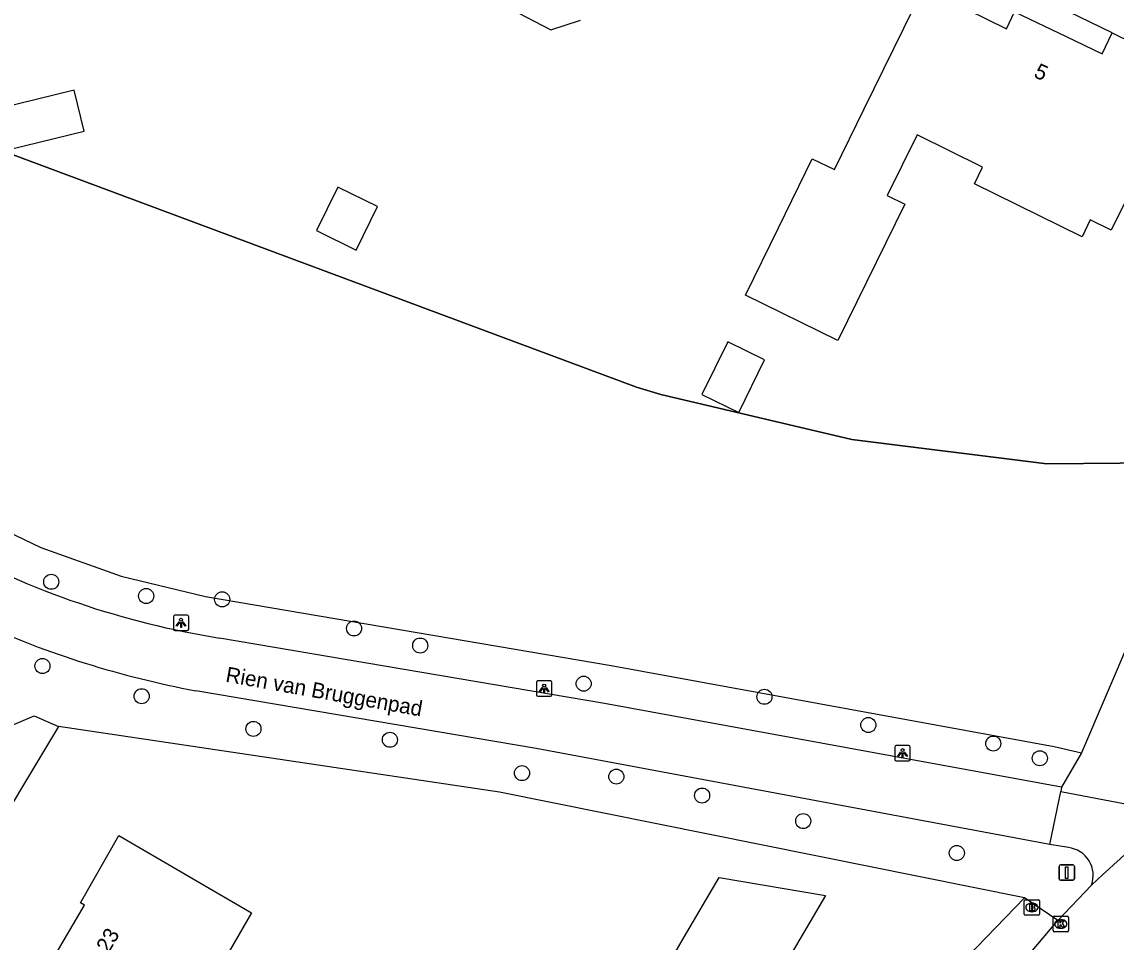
# Model space of a CAD drawing. Extents: x 157321 to 158827, y 386650 to 388532.
# Drawn here: x 158396.4 to 158467.5, y 387211 to 387270.9 of the extents above; entities that cross this region are included whole.
import ezdxf

# ---------------------------------------------------------------- set-up
doc = ezdxf.new("R2010")
doc.units = 0
for name, color, linetype in [('IMGEO_Afsluitpaal', 7, 'Continuous'), ('IMGEO_Berm_groen', 7, 'Continuous'), ('IMGEO_Boom', 7, 'Continuous'), ('IMGEO_Brandkraan', 7, 'Continuous'), ('IMGEO_Fietspad_gesloten', 7, 'Continuous'), ('IMGEO_Fietspad_open', 7, 'Continuous'), ('IMGEO_Hek', 7, 'Continuous'), ('IMGEO_Kolk', 7, 'Continuous'), ('IMGEO_Lichtpunt', 7, 'Continuous'), ('IMGEO_Loofbos', 7, 'Continuous'), ('IMGEO_Openbare_ruimte_label', 7, 'Continuous'), ('IMGEO_Pand', 7, 'Continuous'), ('IMGEO_Pand_nummerreeks', 7, 'Continuous'), ('IMGEO_Pand_overbouw', 7, 'Continuous'), ('IMGEO_Rijbaan_lokaal_gesloten', 7, 'Continuous')]:
    doc.layers.add(name, color=color, linetype=linetype)

msp = doc.modelspace()

# ---------------------------------------------------------------- linework, layer by layer
at = {"layer": 'IMGEO_Afsluitpaal'}
for p, q in [((158463.781, 387215.168), (158463.781, 387215.968)), ((158463.781, 387215.968), (158463.781, 387215.168)), ((158463.881, 387216.068), (158464.671, 387216.068)), ((158464.671, 387216.068), (158463.881, 387216.068)), ((158464.771, 387215.968), (158464.771, 387215.168)), ((158464.771, 387215.168), (158464.771, 387215.968)), ((158464.671, 387215.068), (158463.881, 387215.068)), ((158463.881, 387215.068), (158464.671, 387215.068))]:
    msp.add_line(p, q, dxfattribs=at)
msp.add_lwpolyline([(158464.201, 387215.943), (158464.351, 387215.943), (158464.351, 387215.193), (158464.201, 387215.193), (158464.201, 387215.943)], dxfattribs=at)
for centre, start, end in [((158463.881, 387215.968), 90, 180), ((158463.881, 387215.968), 90, 180), ((158464.671, 387215.968), 0, 90), ((158464.671, 387215.968), 360, 90), ((158463.881, 387215.168), 180, 270), ((158463.881, 387215.168), 180, 270), ((158464.671, 387215.168), 270, 0), ((158464.671, 387215.168), 270, 0)]:
    msp.add_arc(centre, 0.1, start, end, dxfattribs=at)
at = {"layer": 'IMGEO_Berm_groen'}
for points in [[(158331.247, 387274.949), (158336.402, 387271.692), (158367.111, 387252.243), (158373.733, 387248.811), (158381.147, 387245.653), (158388.647, 387241.639), (158392.614, 387239.076), (158397.593, 387236.692), (158402.82, 387234.832), (158408.308, 387233.505), (158434.661, 387229.03), (158463.465, 387223.755), (158465.241, 387223.343)], [(158393.222, 387224.08), (158397.168, 387225.754), (158398.75, 387225.065)], [(158398.75, 387225.065), (158393.511, 387216.352)], [(158461.527, 387213.927), (158427.418, 387220.789), (158398.75, 387225.065)], [(158465.241, 387223.343), (158463.924, 387221.129)], [(158454.067, 387206.217), (158461.527, 387213.927)], [(158463.694, 387212.46), (158461.527, 387213.927)]]:
    msp.add_lwpolyline(points, dxfattribs=at)
at = {"layer": 'IMGEO_Boom'}
for centre in [(158398.273, 387234.472), (158404.445, 387233.545), (158409.383, 387233.329), (158417.955, 387231.437), (158422.254, 387230.325), (158397.705, 387228.995), (158432.878, 387227.848), (158404.15, 387227.031), (158444.625, 387226.994), (158451.38, 387225.159), (158411.416, 387224.907), (158420.286, 387224.201), (158459.498, 387223.954), (158462.524, 387222.998), (158428.869, 387222.034), (158435, 387221.805), (158440.575, 387220.573), (158447.145, 387218.916), (158457.128, 387216.84)]:
    msp.add_circle(centre, 0.489, dxfattribs=at)
at = {"layer": 'IMGEO_Brandkraan'}
for p, q in [((158461.507, 387212.875), (158461.507, 387213.727)), ((158461.582, 387213.801), (158462.434, 387213.801)), ((158461.995, 387213.581), (158462.02, 387213.581)), ((158462.508, 387213.727), (158462.508, 387212.875)), ((158462.434, 387212.801), (158461.582, 387212.801)), ((158462.018, 387213.021), (158461.993, 387213.021))]:
    msp.add_line(p, q, dxfattribs=at)
for points in [[(158461.507, 387212.875), (158461.507, 387213.727)], [(158461.582, 387213.801), (158462.434, 387213.801)], [(158461.855, 387213.501), (158461.855, 387213.101), (158462.068, 387213.101)], [(158462.086, 387213.501), (158461.855, 387213.501)], [(158462.508, 387213.727), (158462.508, 387212.875)], [(158462.434, 387212.801), (158461.582, 387212.801)], [(158462.034, 387213.42), (158461.98, 387213.42), (158461.98, 387213.344)], [(158461.98, 387213.344), (158462.033, 387213.344)], [(158462.042, 387213.268), (158461.98, 387213.268), (158461.98, 387213.187)], [(158461.98, 387213.187), (158462.042, 387213.187)]]:
    msp.add_lwpolyline(points, dxfattribs=at)
for centre, radius, start, end in [((158461.584, 387213.725), 0.0765, 91.55205, 178.44795), ((158461.584, 387213.725), 0.0765, 91.55205, 178.44795), ((158462.09, 387213.356), 0.145, 59.4692, 91.53667), ((158462.115, 387213.403), 0.0922, 285.51372, 58.15012), ((158462.432, 387213.725), 0.0765, 1.55205, 88.44795), ((158462.432, 387213.725), 0.0765, 1.55205, 88.44795), ((158461.584, 387212.877), 0.0765, 181.55205, 268.44795), ((158461.584, 387212.877), 0.0765, 181.55205, 268.44795), ((158462.035, 387213.382), 0.0379, 267.82845, 90.93552), ((158462.043, 387213.227), 0.0404, 269.87594, 90.50774), ((158462.074, 387213.352), 0.251, 268.66757, 293.53466), ((158462.12, 387213.211), 0.105, 301.31148, 78.98903), ((158462.432, 387212.877), 0.0765, 271.55205, 358.44795), ((158462.432, 387212.877), 0.0765, 271.55205, 358.44795)]:
    msp.add_arc(centre, radius, start, end, dxfattribs=at)
for centre, major_axis, ratio, start_param, end_param in [((158461.994, 387213.301), (-0.387, 0.002), 0.722429, 4.712389, 7.853982), ((158462.019, 387213.301), (-0.39, 0.002), 0.717154, 1.570796, 4.712389)]:
    msp.add_ellipse(centre, major_axis=major_axis, ratio=ratio, start_param=start_param, end_param=end_param, dxfattribs=at)
at = {"layer": 'IMGEO_Fietspad_gesloten'}
for points in [[(158463.924, 387221.129), (158434.227, 387226.568), (158409.209, 387230.816)], [(158463.182, 387217.387), (158429.792, 387223.643), (158407.676, 387227.388)], [(158463.182, 387217.387), (158463.887, 387220.83)], [(158463.924, 387221.129), (158463.887, 387220.83)]]:
    msp.add_lwpolyline(points, dxfattribs=at)
for centre, radius, start, end in [((158417.95, 387285.63), 55.507, 241.41322, 260.9392), ((158419.043, 387288.275), 61.939, 245.71484, 259.42501)]:
    msp.add_arc(centre, radius, start, end, dxfattribs=at)
at = {"layer": 'IMGEO_Fietspad_open'}
for points in [[(158463.887, 387220.83), (158470.362, 387219.599)], [(158464.379, 387217.191), (158463.182, 387217.387)]]:
    msp.add_lwpolyline(points, dxfattribs=at)
msp.add_arc((158464.176, 387215.387), 1.816, 339.73814, 83.57142, dxfattribs=at)
at = {"layer": 'IMGEO_Hek'}
for points in [[(158428.581, 387250), (158347.312, 387280.312)], [(158436.318, 387247.114), (158428.581, 387250)], [(158462.969, 387242.129), (158450.315, 387243.729), (158437.898, 387246.643), (158436.318, 387247.114)], [(158470.128, 387242.203), (158462.969, 387242.129)], [(158427.418, 387220.789), (158398.75, 387225.065)]]:
    msp.add_lwpolyline(points, dxfattribs=at)
at = {"layer": 'IMGEO_Kolk'}
for p, q in [((158463.461, 387212.724), (158464.313, 387212.724)), ((158463.386, 387211.798), (158463.386, 387212.65)), ((158463.874, 387212.504), (158463.899, 387212.504)), ((158464.387, 387212.65), (158464.387, 387211.798)), ((158464.313, 387211.724), (158463.461, 387211.724)), ((158463.897, 387211.944), (158463.872, 387211.944))]:
    msp.add_line(p, q, dxfattribs=at)
for points in [[(158463.461, 387212.724), (158464.313, 387212.724)], [(158463.386, 387211.798), (158463.386, 387212.65)], [(158463.707, 387212.424), (158463.83, 387212.424), (158463.83, 387212.273), (158463.96, 387212.424), (158464.124, 387212.424), (158463.978, 387212.273), (158464.131, 387212.024), (158463.979, 387212.024), (158463.894, 387212.188), (158463.83, 387212.121), (158463.83, 387212.024), (158463.707, 387212.024), (158463.707, 387212.424)], [(158464.387, 387212.65), (158464.387, 387211.798)], [(158464.313, 387211.724), (158463.461, 387211.724)]]:
    msp.add_lwpolyline(points, dxfattribs=at)
for centre, start, end in [((158463.463, 387212.648), 91.55205, 178.44795), ((158463.463, 387212.648), 91.55205, 178.44795), ((158464.311, 387212.648), 1.55205, 88.44795), ((158464.311, 387212.648), 1.55205, 88.44795), ((158463.463, 387211.8), 181.55205, 268.44795), ((158463.463, 387211.8), 181.55205, 268.44795), ((158464.311, 387211.8), 271.55205, 358.44795), ((158464.311, 387211.8), 271.55205, 358.44795)]:
    msp.add_arc(centre, 0.0765, start, end, dxfattribs=at)
for centre, major_axis, ratio, start_param, end_param in [((158463.873, 387212.224), (-0.387, 0.002), 0.722429, 4.712389, 7.853982), ((158463.898, 387212.224), (-0.39, 0.002), 0.717154, 1.570796, 4.712389)]:
    msp.add_ellipse(centre, major_axis=major_axis, ratio=ratio, start_param=start_param, end_param=end_param, dxfattribs=at)
at = {"layer": 'IMGEO_Lichtpunt'}
for p, q in [((158406.214, 387232.203), (158406.214, 387231.396)), ((158406.214, 387232.203), (158406.214, 387231.396)), ((158407.116, 387232.298), (158406.308, 387232.298)), ((158407.116, 387232.298), (158406.308, 387232.298)), ((158407.21, 387231.396), (158407.21, 387232.203)), ((158407.21, 387231.396), (158407.21, 387232.203)), ((158406.308, 387231.302), (158407.116, 387231.302)), ((158406.308, 387231.302), (158407.116, 387231.302)), ((158429.811, 387227.928), (158429.811, 387227.121)), ((158429.811, 387227.928), (158429.811, 387227.121)), ((158430.713, 387228.023), (158429.905, 387228.023)), ((158430.713, 387228.023), (158429.905, 387228.023)), ((158430.807, 387227.121), (158430.807, 387227.928)), ((158430.807, 387227.121), (158430.807, 387227.928)), ((158429.905, 387227.027), (158430.713, 387227.027)), ((158429.905, 387227.027), (158430.713, 387227.027)), ((158453.102, 387223.73), (158453.102, 387222.923)), ((158453.102, 387223.73), (158453.102, 387222.923)), ((158454.004, 387223.825), (158453.196, 387223.825)), ((158454.004, 387223.825), (158453.196, 387223.825)), ((158454.098, 387222.923), (158454.098, 387223.73)), ((158454.098, 387222.923), (158454.098, 387223.73)), ((158453.196, 387222.829), (158454.004, 387222.829)), ((158453.196, 387222.829), (158454.004, 387222.829))]:
    msp.add_line(p, q, dxfattribs=at)
for points in [[(158406.588, 387231.867), (158406.627, 387231.839), (158406.439, 387231.577), (158406.401, 387231.604), (158406.588, 387231.867)], [(158406.69, 387231.819), (158406.737, 387231.819), (158406.737, 387231.497), (158406.69, 387231.497), (158406.69, 387231.819)], [(158406.8, 387231.839), (158406.838, 387231.866), (158407.025, 387231.604), (158406.986, 387231.576), (158406.8, 387231.839)], [(158430.185, 387227.592), (158430.224, 387227.564), (158430.036, 387227.302), (158429.998, 387227.329), (158430.185, 387227.592)], [(158430.287, 387227.544), (158430.334, 387227.544), (158430.334, 387227.222), (158430.287, 387227.222), (158430.287, 387227.544)], [(158430.397, 387227.564), (158430.435, 387227.591), (158430.622, 387227.329), (158430.583, 387227.301), (158430.397, 387227.564)], [(158453.476, 387223.394), (158453.515, 387223.366), (158453.327, 387223.104), (158453.289, 387223.131), (158453.476, 387223.394)], [(158453.688, 387223.366), (158453.726, 387223.393), (158453.913, 387223.131), (158453.874, 387223.103), (158453.688, 387223.366)], [(158453.578, 387223.346), (158453.625, 387223.346), (158453.625, 387223.024), (158453.578, 387223.024), (158453.578, 387223.346)]]:
    msp.add_lwpolyline(points, dxfattribs=at)
for centre in [(158406.713, 387232.001), (158430.31, 387227.726), (158453.601, 387223.528)]:
    msp.add_circle(centre, 0.0994, dxfattribs=at)
for centre, start, end in [((158406.308, 387232.203), 90, 180), ((158406.308, 387232.203), 90, 180), ((158407.116, 387232.203), 0, 90), ((158407.116, 387232.203), 0, 90), ((158406.308, 387231.396), 180, 270), ((158406.308, 387231.396), 180, 270), ((158407.116, 387231.396), 270, 0), ((158407.116, 387231.396), 270, 360), ((158429.905, 387227.928), 90, 180), ((158429.905, 387227.928), 90, 180), ((158430.713, 387227.928), 0, 90), ((158430.713, 387227.928), 0, 90), ((158429.905, 387227.121), 180, 270), ((158429.905, 387227.121), 180, 270), ((158430.713, 387227.121), 270, 0), ((158430.713, 387227.121), 270, 360), ((158453.196, 387223.73), 90, 180), ((158453.196, 387223.73), 90, 180), ((158454.004, 387223.73), 0, 90), ((158454.004, 387223.73), 0, 90), ((158453.196, 387222.923), 180, 270), ((158453.196, 387222.923), 180, 270), ((158454.004, 387222.923), 270, 0), ((158454.004, 387222.923), 270, 360)]:
    msp.add_arc(centre, 0.0946, start, end, dxfattribs=at)
at = {"layer": 'IMGEO_Loofbos'}
for points in [[(158339.843, 387283.161), (158347.312, 387280.312), (158428.581, 387250), (158436.318, 387247.114), (158437.898, 387246.643), (158450.315, 387243.729), (158462.969, 387242.129), (158470.128, 387242.203), (158473.313, 387242.236)], [(158473.313, 387242.236), (158465.241, 387223.343)]]:
    msp.add_lwpolyline(points, dxfattribs=at)
at = {"layer": 'IMGEO_Pand'}
for points in [[(158451.101, 387265.21), (158454.959, 387273.079)], [(158428.07, 387271.73), (158430.75, 387270.35), (158432.67, 387270.99)], [(158457.768, 387271.698), (158460.364, 387270.421), (158460.887, 387271.523), (158464.227, 387269.921), (158466.576, 387268.794), (158467.225, 387270.153), (158472.648, 387267.491)], [(158400.42, 387263.772), (158399.773, 387266.422), (158394.901, 387265.232), (158395.548, 387262.582), (158400.42, 387263.772)], [(158468.232, 387259.506), (158467.161, 387257.325), (158465.805, 387257.99), (158465.272, 387256.904), (158458.269, 387260.342), (158458.803, 387261.428), (158454.541, 387263.52), (158452.609, 387259.575), (158453.74, 387259.02), (158449.399, 387250.16), (158443.385, 387253.106), (158445.529, 387257.484), (158447.728, 387261.974), (158449.174, 387261.266), (158451.101, 387265.21)], [(158418.094, 387256.036), (158419.475, 387258.858), (158416.901, 387260.118), (158415.52, 387257.296), (158418.094, 387256.036)], [(158442.954, 387245.474), (158444.633, 387248.902), (158442.243, 387250.073), (158440.564, 387246.644), (158442.954, 387245.474)], [(158404.603, 387196.051), (158396.262, 387200.883), (158391.935, 387203.389), (158394.043, 387207.023), (158394.812, 387206.577), (158395.558, 387207.864), (158396.488, 387207.32), (158398.119, 387210.055), (158398.374, 387209.929), (158400.437, 387213.451), (158400.18, 387213.605), (158402.675, 387217.974), (158411.294, 387212.957), (158408.788, 387208.631), (158405.131, 387202.318), (158407.454, 387200.973), (158404.603, 387196.051)], [(158436.081, 387205.609), (158439.366, 387211.296), (158441.683, 387215.257), (158448.589, 387214.07), (158446.129, 387209.883)]]:
    msp.add_lwpolyline(points, dxfattribs=at)
at = {"layer": 'IMGEO_Pand_overbouw'}
msp.add_lwpolyline([(158461.557, 387272.935), (158460.887, 387271.523), (158464.227, 387269.921), (158466.576, 387268.794), (158467.225, 387270.153)], close=True, dxfattribs=at)
at = {"layer": 'IMGEO_Rijbaan_lokaal_gesloten'}
for points in [[(158463.694, 387212.46), (158465.879, 387214.758)], [(158456.939, 387204.464), (158463.694, 387212.46)]]:
    msp.add_lwpolyline(points, dxfattribs=at)
msp.add_arc((158526.295, 387150.644), 88.095, 128.09782, 133.29911, dxfattribs=at)

# ---------------------------------------------------------------- texts
at = {"layer": 'IMGEO_Openbare_ruimte_label'}
msp.add_text('Rien van Bruggenpad', height=1, rotation=349.92567, dxfattribs=at).set_placement((158409.56, 387227.976))
at = {"layer": 'IMGEO_Pand_nummerreeks'}
for s, rotation, p in [('5', 334.37307, (158462.065, 387267.321)), ('23', 59.85537, (158402.002, 387210.286))]:
    msp.add_text(s, height=1, rotation=rotation, dxfattribs=at).set_placement(p)

doc.saveas('drawing.dxf')
